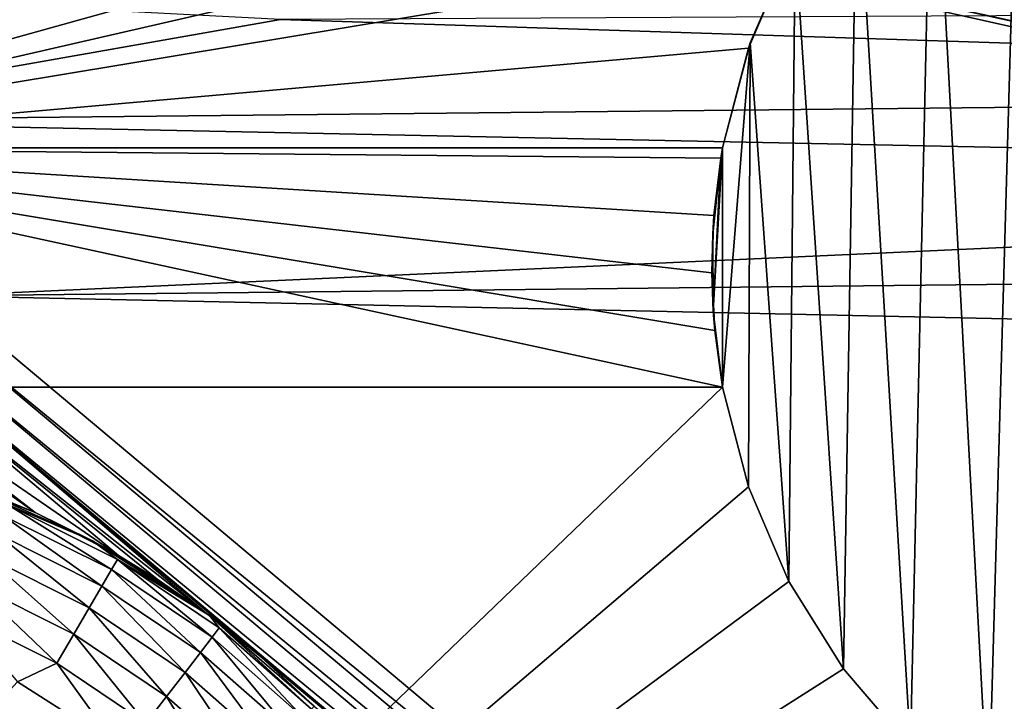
# Model space of a CAD drawing. Header units: metres. Extents: x -205 to 205, y -104 to 104.
# Tile 419 of 656: x -164.59 to -158.42, y 53.32 to 57.6. Entities that reach past the tile are written whole.
import ezdxf

# ---------------------------------------------------------------- set-up
doc = ezdxf.new("R2010")
doc.units = ezdxf.units.M
doc.layers.add('solid_01_2-CONSUMER_EHM_BOX_SW0001', color=7, linetype='CONTINUOUS')

msp = doc.modelspace()

# ---------------------------------------------------------------- linework, layer by layer
at = {"layer": 'solid_01_2-CONSUMER_EHM_BOX_SW0001'}
for points in [[(-200.010849, -74.958488), (-200.010773, 75.041512), (-0.010778, 75.04142)], [(-0.010849, -74.95858), (-200.010849, -74.958488), (-0.010778, 75.04142)], [(-91.959076, 42.820488, 75), (-76.402473, 63.637558, 75), (-185.602478, 63.645401, 75)], [(-92.726151, 42.986298, 75), (-91.959076, 42.820488, 75), (-185.602478, 63.645401, 75)], [(-93.500885, 43.041248, 75), (-92.726151, 42.986298, 75), (-185.602478, 63.645401, 75)], [(-168.500885, 43.051987, 75), (-93.500885, 43.041248, 75), (-185.602478, 63.645401, 75)], [(-167.102966, 56.794075, 72), (-167.102615, 61.644073, 72), (-156.752625, 61.64333, 72)], [(-167.102966, 56.794075, 72), (-156.752625, 61.64333, 72), (-159.008011, 59.048695, 72)], [(-158.518967, 52.617996, 67), (-158.871078, 59.179619, 67), (-158.320389, 59.605896, 67)], [(-157.970917, 52.276329, 67), (-158.518967, 52.617996, 67), (-158.320389, 59.605896, 67)], [(-159.008438, 53.038288, 67), (-159.345337, 58.668438, 67), (-158.871078, 59.179619, 67)], [(-158.518967, 52.617996, 67), (-159.008438, 53.038288, 67), (-158.871078, 59.179619, 67)], [(-167.102966, 56.794075, 72), (-159.008011, 59.048695, 72), (-159.428299, 58.559216, 72)], [(-159.428665, 53.527828, 67), (-159.730011, 58.085808, 67), (-159.345337, 58.668438, 67)], [(-159.008438, 53.038288, 67), (-159.428665, 53.527828, 67), (-159.345337, 58.668438, 67)], [(-167.102966, 56.794075, 72), (-159.428299, 58.559216, 72), (-159.769958, 58.011173, 72)], [(-159.770248, 54.07592, 67), (-160.012253, 57.453403, 67), (-159.730011, 58.085808, 67)], [(-159.769958, 58.011173, 72), (-159.730011, 58.085808, 67), (-160.012253, 57.453403, 67)], [(-159.428665, 53.527828, 67), (-159.770248, 54.07592, 67), (-159.730011, 58.085808, 67)], [(-167.102966, 56.794075, 72), (-159.769958, 58.011173, 72), (-160.024384, 57.41848, 72)], [(-159.769958, 58.011173, 72), (-160.012253, 57.453403, 67), (-160.024384, 57.41848, 72)], [(-162.957977, 57.598118, 1.571667), (-168.145538, 57.869026, 1.571667), (-166.567398, 56.96487, 1.571667)], [(-162.957977, 57.598118, 1.571667), (-148.983841, 57.144657, 1.571667), (-149.083969, 57.67067, 1.571667)], [(-162.957977, 57.598118, 1.571667), (-166.567398, 56.96487, 1.571667), (-148.983841, 57.144657, 1.571667)], [(-167.102966, 56.794075, 72), (-160.024384, 57.41848, 72), (-160.186264, 56.793575, 72)], [(-160.186371, 55.293575, 67), (-160.186264, 56.793575, 67), (-160.012253, 57.453403, 67)], [(-160.024582, 54.668652, 67), (-160.186371, 55.293575, 67), (-160.012253, 57.453403, 67)], [(-160.024384, 57.41848, 72), (-160.012253, 57.453403, 67), (-160.186264, 56.793575, 67)], [(-160.024384, 57.41848, 72), (-160.186264, 56.793575, 67), (-160.186264, 56.793575, 72)], [(-159.770248, 54.07592, 67), (-160.024582, 54.668652, 67), (-160.012253, 57.453403, 67)], [(-148.983841, 57.144657, 1.571667), (-166.567398, 56.96487, 1.571667), (-148.919617, 56.601597, 1.571667)], [(-148.919617, 56.601597, 1.571667), (-166.567398, 56.96487, 1.571667), (-165.087418, 55.867718, 1.571667)], [(-160.186371, 55.293575, 66.416206), (-167.103073, 55.294075, 66.416206), (-167.102966, 56.794075, 67.02655)], [(-167.102966, 56.794075, 67.02655), (-160.186264, 56.793575, 72), (-160.186264, 56.793575, 67)], [(-167.102966, 56.794075, 67.02655), (-160.186264, 56.793575, 67), (-160.197296, 56.728836, 67)], [(-160.240387, 56.370762, 66.854507), (-167.102966, 56.794075, 67.02655), (-160.197296, 56.728836, 67)], [(-167.102966, 56.794075, 67.02655), (-167.102966, 56.794075, 72), (-160.186264, 56.793575, 72)], [(-160.234818, 55.650307, 66.561356), (-160.186371, 55.293575, 66.416206), (-167.102966, 56.794075, 67.02655)], [(-160.252884, 56.010395, 66.707878), (-160.234818, 55.650307, 66.561356), (-167.102966, 56.794075, 67.02655)], [(-160.240387, 56.370762, 66.854507), (-160.252884, 56.010395, 66.707878), (-167.102966, 56.794075, 67.02655)], [(-160.186371, 55.293575, 67), (-160.244308, 55.771454, 67), (-160.186264, 56.793575, 67)], [(-160.244308, 55.771454, 67), (-160.197296, 56.728836, 67), (-160.186264, 56.793575, 67)], [(-160.244308, 55.771454, 67), (-160.247849, 56.252769, 67), (-160.197296, 56.728836, 67)], [(-160.240387, 56.370762, 66.854507), (-160.197296, 56.728836, 67), (-160.247849, 56.252769, 67)], [(-148.919617, 56.601597, 1.571667), (-165.087418, 55.867718, 1.571667), (-148.891342, 56.041489, 1.571667)], [(-160.240387, 56.370762, 66.854507), (-160.247849, 56.252769, 67), (-160.252884, 56.010395, 66.707878)], [(-160.252884, 56.010395, 66.707878), (-160.247849, 56.252769, 67), (-160.244308, 55.771454, 67)], [(-148.891342, 56.041489, 1.571667), (-165.087418, 55.867718, 1.571667), (-148.911377, 55.518421, 1.571667)], [(-160.252884, 56.010395, 66.707878), (-160.244308, 55.771454, 67), (-160.234818, 55.650307, 66.561356)], [(-155.373291, 47.716602, 1.571667), (-165.087418, 55.867718, 1.571667), (-165.193848, 55.740875, 1.656628)], [(-148.911377, 55.518421, 1.571667), (-165.087418, 55.867718, 1.571667), (-155.373291, 47.716602, 1.571667)], [(-160.234818, 55.650307, 66.561356), (-160.244308, 55.771454, 67), (-160.186371, 55.293575, 67)], [(-155.479935, 47.58952, 1.656828), (-165.193848, 55.740875, 1.656628), (-165.288574, 55.627979, 1.771182)], [(-155.479935, 47.58952, 1.656828), (-155.373291, 47.716602, 1.571667), (-165.193848, 55.740875, 1.656628)], [(-155.574646, 47.476654, 1.771438), (-165.288574, 55.627979, 1.771182), (-165.367966, 55.533356, 1.911131)], [(-155.574646, 47.476654, 1.771438), (-155.479935, 47.58952, 1.656828), (-165.288574, 55.627979, 1.771182)], [(-160.234818, 55.650307, 66.561356), (-160.186371, 55.293575, 67), (-160.186371, 55.293575, 66.416206)], [(-163.424637, 53.878098, 1.937908), (-165.367966, 55.533356, 1.911131), (-165.429214, 55.460369, 2.071429)], [(-155.654007, 47.382072, 1.911433), (-155.574646, 47.476654, 1.771438), (-165.367966, 55.533356, 1.911131)], [(-163.085739, 53.608364, 1.921761), (-155.654007, 47.382072, 1.911433), (-165.367966, 55.533356, 1.911131)], [(-163.424637, 53.878098, 1.937908), (-163.085739, 53.608364, 1.921761), (-165.367966, 55.533356, 1.911131)], [(-163.973175, 54.238602, 2.071429), (-165.429214, 55.460369, 2.071429), (-165.54567, 55.321583, 2.390532)], [(-163.731277, 54.090172, 1.992613), (-163.424637, 53.878098, 1.937908), (-165.429214, 55.460369, 2.071429)], [(-163.973175, 54.238602, 2.071429), (-163.731277, 54.090172, 1.992613), (-165.429214, 55.460369, 2.071429)], [(-164.495621, 54.509037, 2.308672), (-165.54567, 55.321583, 2.390532), (-165.583496, 55.276505, 2.474663)], [(-164.495621, 54.509037, 2.308672), (-163.973175, 54.238602, 2.071429), (-165.54567, 55.321583, 2.390532)], [(-167.103546, 48.644073, 72), (-167.103073, 55.294075, 72), (-160.186371, 55.293575, 72)], [(-167.103546, 48.644073, 72), (-160.186371, 55.293575, 72), (-160.024582, 54.668652, 72)], [(-167.103073, 55.294075, 72), (-160.186371, 55.293575, 67), (-160.186371, 55.293575, 72)], [(-160.186371, 55.293575, 66.416206), (-160.186371, 55.293575, 67), (-167.103073, 55.294075, 72)], [(-160.186371, 55.293575, 66.416206), (-167.103073, 55.294075, 72), (-167.103073, 55.294075, 66.416206)], [(-164.495621, 54.509037, 2.308672), (-165.583496, 55.276505, 2.474663), (-165.155807, 54.764778, 2.622867)], [(-160.186371, 55.293575, 72), (-160.186371, 55.293575, 67), (-160.024582, 54.668652, 67)], [(-160.186371, 55.293575, 72), (-160.024582, 54.668652, 67), (-160.024582, 54.668652, 72)], [(-164.930695, 54.687572, 12.5), (-164.495621, 54.509037, 2.308672), (-165.155807, 54.764778, 2.622867)], [(-167.103546, 48.644073, 72), (-160.024582, 54.668652, 72), (-159.770248, 54.07592, 72)], [(-164.930695, 54.687572, 12.5), (-164.137375, 54.330669, 12.5), (-164.495621, 54.509037, 2.308672)], [(-164.670273, 54.558495, 12.721791), (-164.137375, 54.330669, 12.5), (-164.930695, 54.687572, 12.5)], [(-160.024582, 54.668652, 72), (-160.024582, 54.668652, 67), (-159.770248, 54.07592, 67)], [(-160.024582, 54.668652, 72), (-159.770248, 54.07592, 67), (-159.770248, 54.07592, 72)], [(-164.698944, 54.490387, 12.933412), (-164.018372, 54.150654, 12.9333), (-164.670273, 54.558495, 12.721791)], [(-164.670273, 54.558495, 12.721791), (-163.981186, 54.214481, 12.72167), (-164.137375, 54.330669, 12.5)], [(-164.018372, 54.150654, 12.9333), (-163.981186, 54.214481, 12.72167), (-164.670273, 54.558495, 12.721791)], [(-164.745209, 54.380554, 13.123256), (-164.078369, 54.047699, 13.123158), (-164.698944, 54.490387, 12.933412)], [(-164.078369, 54.047699, 13.123158), (-164.018372, 54.150654, 12.9333), (-164.698944, 54.490387, 12.933412)], [(-164.137375, 54.330669, 12.5), (-163.973175, 54.238602, 2.071429), (-164.495621, 54.509037, 2.308672)], [(-164.806702, 54.234505, 13.281785), (-164.158127, 53.910793, 13.281707), (-164.745209, 54.380554, 13.123256)], [(-164.158127, 53.910793, 13.281707), (-164.078369, 54.047699, 13.123158), (-164.745209, 54.380554, 13.123256)], [(-164.137375, 54.330669, 12.5), (-163.404022, 53.862801, 12.5), (-163.973175, 54.238602, 2.071429)], [(-163.981186, 54.214481, 12.72167), (-163.404022, 53.862801, 12.5), (-164.137375, 54.330669, 12.5)], [(-164.880371, 54.059582, 13.401033), (-164.253677, 53.746811, 13.40098), (-164.806702, 54.234505, 13.281785)], [(-164.253677, 53.746811, 13.40098), (-164.158127, 53.910793, 13.281707), (-164.806702, 54.234505, 13.281785)], [(-164.018372, 54.150654, 12.9333), (-163.387161, 53.726192, 12.933187), (-163.981186, 54.214481, 12.72167)], [(-163.981186, 54.214481, 12.72167), (-163.342087, 53.784687, 12.721548), (-163.404022, 53.862801, 12.5)], [(-163.387161, 53.726192, 12.933187), (-163.342087, 53.784687, 12.721548), (-163.981186, 54.214481, 12.72167)], [(-163.404022, 53.862801, 12.5), (-163.731277, 54.090172, 1.992613), (-163.973175, 54.238602, 2.071429)], [(-164.078369, 54.047699, 13.123158), (-163.459869, 53.631828, 13.123061), (-164.018372, 54.150654, 12.9333)], [(-163.459869, 53.631828, 13.123061), (-163.387161, 53.726192, 12.933187), (-164.018372, 54.150654, 12.9333)], [(-163.404022, 53.862801, 12.5), (-163.424637, 53.878098, 1.937908), (-163.731277, 54.090172, 1.992613)], [(-167.103546, 48.644073, 72), (-159.770248, 54.07592, 72), (-159.428665, 53.527828, 72)], [(-164.962494, 53.864578, 13.475011), (-164.360199, 53.563995, 13.474983), (-164.880371, 54.059582, 13.401033)], [(-164.360199, 53.563995, 13.474983), (-164.253677, 53.746811, 13.40098), (-164.880371, 54.059582, 13.401033)], [(-164.158127, 53.910793, 13.281707), (-163.55658, 53.506336, 13.28163), (-164.078369, 54.047699, 13.123158)], [(-163.55658, 53.506336, 13.28163), (-163.459869, 53.631828, 13.123061), (-164.078369, 54.047699, 13.123158)], [(-159.770248, 54.07592, 72), (-159.770248, 54.07592, 67), (-159.428665, 53.527828, 67)], [(-159.770248, 54.07592, 72), (-159.428665, 53.527828, 67), (-159.428665, 53.527828, 72)], [(-164.253677, 53.746811, 13.40098), (-163.672409, 53.356022, 13.400926), (-164.158127, 53.910793, 13.281707)], [(-163.672409, 53.356022, 13.400926), (-163.55658, 53.506336, 13.28163), (-164.158127, 53.910793, 13.281707)], [(-164.962494, 53.864578, 13.475011), (-164.607086, 53.447823, 13.5), (-164.360199, 53.563995, 13.474983)], [(-163.404022, 53.862801, 12.5), (-163.085739, 53.608364, 1.921761), (-163.424637, 53.878098, 1.937908)], [(-163.404022, 53.862801, 12.5), (-162.746017, 53.2938, 12.5), (-163.085739, 53.608364, 1.921761)], [(-163.404022, 53.862801, 12.5), (-162.763565, 53.276253, 12.721427), (-162.746017, 53.2938, 12.5)], [(-163.342087, 53.784687, 12.721548), (-162.763565, 53.276253, 12.721427), (-163.404022, 53.862801, 12.5)], [(-163.387161, 53.726192, 12.933187), (-162.815765, 53.22406, 12.933075), (-163.342087, 53.784687, 12.721548)], [(-163.342087, 53.784687, 12.721548), (-162.815765, 53.22406, 12.933075), (-162.763565, 53.276253, 12.721427)], [(-164.360199, 53.563995, 13.474983), (-163.801559, 53.188435, 13.474956), (-164.253677, 53.746811, 13.40098)], [(-163.801559, 53.188435, 13.474956), (-163.672409, 53.356022, 13.400926), (-164.253677, 53.746811, 13.40098)], [(-163.459869, 53.631828, 13.123061), (-162.900009, 53.139851, 13.122963), (-163.387161, 53.726192, 12.933187)], [(-163.387161, 53.726192, 12.933187), (-162.900009, 53.139851, 13.122963), (-162.815765, 53.22406, 12.933075)], [(-163.55658, 53.506336, 13.28163), (-163.012039, 53.027855, 13.281551), (-163.459869, 53.631828, 13.123061)], [(-163.459869, 53.631828, 13.123061), (-163.012039, 53.027855, 13.281551), (-162.900009, 53.139851, 13.122963)], [(-163.085739, 53.608364, 1.921761), (-162.746017, 53.2938, 1.955037), (-155.654007, 47.382072, 1.911433)], [(-162.746017, 53.2938, 12.5), (-162.746017, 53.2938, 1.955037), (-163.085739, 53.608364, 1.921761)], [(-167.103546, 48.644073, 72), (-159.428665, 53.527828, 72), (-159.008438, 53.038288, 72)], [(-164.360199, 53.563995, 13.474983), (-164.607086, 53.447823, 13.5), (-163.995575, 53.056499, 13.5)], [(-164.360199, 53.563995, 13.474983), (-163.995575, 53.056499, 13.5), (-163.801559, 53.188435, 13.474956)], [(-159.428665, 53.527828, 72), (-159.428665, 53.527828, 67), (-159.008438, 53.038288, 67)], [(-159.428665, 53.527828, 72), (-159.008438, 53.038288, 67), (-159.008438, 53.038288, 72)], [(-163.672409, 53.356022, 13.400926), (-163.146225, 52.893696, 13.400871), (-163.55658, 53.506336, 13.28163)], [(-163.55658, 53.506336, 13.28163), (-163.146225, 52.893696, 13.400871), (-163.012039, 53.027855, 13.281551)], [(-164.923706, 53.105904, 13.5), (-163.995575, 53.056499, 13.5), (-164.607086, 53.447823, 13.5)], [(-163.801559, 53.188435, 13.474956), (-163.295853, 52.744122, 13.474928), (-163.672409, 53.356022, 13.400926)], [(-163.672409, 53.356022, 13.400926), (-163.295853, 52.744122, 13.474928), (-163.146225, 52.893696, 13.400871)]]:
    msp.add_3dface(points, dxfattribs=at)

doc.saveas('drawing.dxf')
